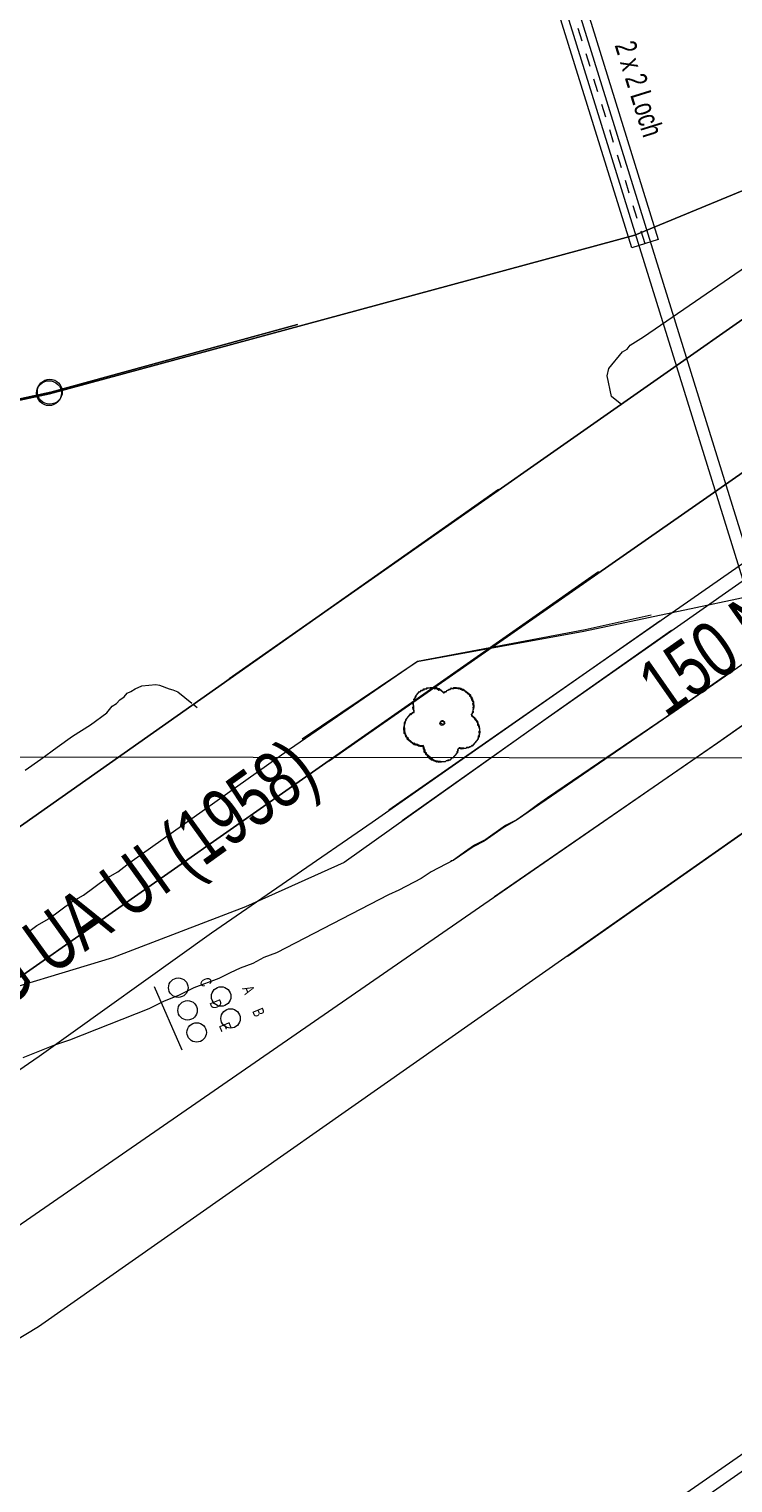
# Model space of a CAD drawing. Header units: metres. Extents: x -740 to 758, y -633 to 854.
# Tile 652 of 656: x 104 to 122, y -141 to -105. Entities that reach past the tile are written whole.
import ezdxf

# ---------------------------------------------------------------- set-up
doc = ezdxf.new("R2010")
doc.units = ezdxf.units.M
doc.header["$MEASUREMENT"] = 0
doc.linetypes.add('333_333', pattern=[0.6656, 0.3328, -0.3328])
for name, color, linetype in [('Gas.LOVION', 7, 'Continuous'), ('Gis.LOVION', 7, 'Continuous'), ('Grundkarte.LOVION', 7, 'Continuous'), ('Strom.LOVION', 7, 'Continuous'), ('Telko.LOVION', 7, 'Continuous'), ('ViewBounds.LOVION', 7, 'Continuous'), ('Wasser.LOVION', 7, 'Continuous')]:
    doc.layers.add(name, color=color, linetype=linetype)
doc.styles.add('ERSTELLTER_STIL_1', font='arial.ttf')

msp = doc.modelspace()

# ---------------------------------------------------------------- linework, layer by layer
at = {"layer": 'Gas.LOVION', "color": 1, "linetype": 'Continuous', "lineweight": 18}
for points in [[(294.203, -4.359), (288.634, -8.612), (288.22, -8.919), (288.066, -9.008), (287.873, -9.145), (287.65, -9.285), (287.287, -9.498), (286.218, -9.454), (284.908, -10.262), (284.489, -10.51), (266.262, -23.449), (250.316, -34.629), (241.461, -40.948), (192.719, -75.358), (149.628, -105.61), (149.061, -106.005), (148.425, -106.452), (147.9, -106.828), (147.208, -107.309), (145.589, -108.428), (141.605, -111.212), (128.564, -120.364), (117.363, -128.227)], [(124.132, -123.463), (117.384, -128.201), (104.094, -137.525), (102.768, -138.319), (101.916, -138.831), (101.749, -138.936), (101.584, -138.908), (99.859, -138.648), (99.694, -138.62), (99.553, -138.693), (98.101, -139.707), (97.422, -140.172)]]:
    msp.add_lwpolyline(points, dxfattribs=at)
at = {"layer": 'Gas.LOVION', "color": 5, "linetype": 'Continuous', "lineweight": 18}
for points in [[(115.531, -126.721), (121.124, -122.864), (160.62, -95.151), (180.371, -81.472), (188.624, -75.95), (195.972, -71.301), (197.304, -73.284), (204.908, -67.93), (205.685, -67.411), (206.003, -67.187)], [(65.428, -161.182), (78.409, -152.627), (96.077, -140.171), (121.132, -122.854), (122.349, -121.997)]]:
    msp.add_lwpolyline(points, dxfattribs=at)
at = {"layer": 'Gis.LOVION', "color": 44, "linetype": 'Continuous', "lineweight": 18}
for points in [[(114.621, -123.012), (114.608, -123.028), (114.611, -123.058), (114.585, -123.09), (114.587, -123.119), (114.482, -123.248), (114.452, -123.251), (114.413, -123.299), (114.384, -123.302), (114.37, -123.318), (114.312, -123.323), (114.299, -123.339), (114.123, -123.357), (114.107, -123.343), (114.078, -123.346), (114.045, -123.32), (114.016, -123.323), (113.984, -123.296), (113.955, -123.299), (113.858, -123.22), (113.855, -123.191), (113.807, -123.151), (113.804, -123.122), (113.772, -123.095), (113.767, -123.037), (113.75, -123.024), (113.742, -122.936), (113.729, -122.952), (113.67, -122.958), (113.654, -122.944), (113.625, -122.947), (113.593, -122.921), (113.563, -122.924), (113.547, -122.91), (113.518, -122.913), (113.341, -122.768), (113.338, -122.739), (113.306, -122.712), (113.301, -122.654), (113.268, -122.627), (113.254, -122.481), (113.267, -122.465), (113.264, -122.436), (113.278, -122.42), (113.272, -122.361), (113.312, -122.313), (113.309, -122.284), (113.414, -122.155), (113.444, -122.152), (113.483, -122.104), (113.513, -122.101), (113.507, -122.043), (113.491, -122.029), (113.485, -121.971), (113.498, -121.955), (113.49, -121.867), (113.503, -121.851), (113.5, -121.822), (113.513, -121.805), (113.51, -121.776), (113.55, -121.728), (113.547, -121.699), (113.64, -121.586), (113.669, -121.583), (113.695, -121.551), (113.724, -121.548), (113.738, -121.532), (113.767, -121.529), (113.78, -121.513), (113.839, -121.508), (113.852, -121.492), (113.969, -121.48), (113.985, -121.493), (114.014, -121.49), (114.03, -121.504), (114.089, -121.498), (114.137, -121.538), (114.166, -121.535), (114.263, -121.614), (114.289, -121.582), (114.319, -121.579), (114.345, -121.547), (114.374, -121.544), (114.387, -121.528), (114.417, -121.525), (114.43, -121.509), (114.606, -121.492), (114.622, -121.505), (114.651, -121.502), (114.667, -121.515), (114.696, -121.512), (114.728, -121.539), (114.758, -121.536), (114.902, -121.655), (114.905, -121.684), (114.937, -121.711), (114.94, -121.74), (114.956, -121.753), (114.959, -121.782), (114.975, -121.796), (114.978, -121.825), (114.994, -121.838), (114.997, -121.867), (114.984, -121.883), (114.987, -121.913), (115.003, -121.926), (115.006, -121.955), (114.992, -121.971), (114.998, -122.03), (114.985, -122.046), (114.988, -122.075), (114.975, -122.091), (114.977, -122.12), (114.951, -122.153), (114.954, -122.182), (115.034, -122.248), (115.037, -122.277), (115.085, -122.317), (115.088, -122.346), (115.104, -122.359), (115.11, -122.418), (115.126, -122.431), (115.129, -122.46), (115.145, -122.474), (115.154, -122.561), (115.14, -122.577), (115.149, -122.665), (115.122, -122.697), (115.125, -122.727), (115.112, -122.743), (115.115, -122.772), (114.97, -122.949), (114.94, -122.952), (114.927, -122.968), (114.898, -122.971), (114.885, -122.987), (114.826, -122.992), (114.813, -123.008), (114.696, -123.02), (114.68, -123.007)], [(114.643, -122.986), (114.616, -123.019), (114.619, -123.048), (114.606, -123.064), (114.609, -123.093), (114.49, -123.238), (114.461, -123.241), (114.421, -123.289), (114.362, -123.295), (114.349, -123.311), (114.32, -123.314), (114.307, -123.33), (114.19, -123.341), (114.174, -123.328), (114.115, -123.334), (114.099, -123.32), (114.07, -123.323), (114.054, -123.31), (114.024, -123.313), (113.831, -123.154), (113.829, -123.125), (113.796, -123.099), (113.791, -123.04), (113.775, -123.027), (113.769, -122.968), (113.753, -122.955), (113.75, -122.926), (113.662, -122.934), (113.646, -122.921), (113.617, -122.924), (113.585, -122.898), (113.555, -122.901), (113.523, -122.874), (113.494, -122.877), (113.382, -122.785), (113.379, -122.755), (113.33, -122.716), (113.328, -122.686), (113.312, -122.673), (113.309, -122.644), (113.293, -122.631), (113.273, -122.426), (113.286, -122.41), (113.283, -122.38), (113.296, -122.364), (113.293, -122.335), (113.32, -122.303), (113.317, -122.274), (113.436, -122.129), (113.465, -122.126), (113.491, -122.094), (113.521, -122.091), (113.498, -121.857), (113.511, -121.841), (113.508, -121.812), (113.535, -121.78), (113.532, -121.75), (113.571, -121.702), (113.568, -121.673), (113.648, -121.576), (113.677, -121.573), (113.703, -121.541), (113.733, -121.538), (113.759, -121.506), (113.818, -121.501), (113.831, -121.485), (114.006, -121.467), (114.023, -121.481), (114.081, -121.475), (114.113, -121.501), (114.142, -121.498), (114.271, -121.604), (114.297, -121.572), (114.327, -121.569), (114.353, -121.537), (114.382, -121.534), (114.396, -121.518), (114.425, -121.515), (114.451, -121.483), (114.467, -121.496), (114.497, -121.493), (114.51, -121.477), (114.568, -121.472), (114.584, -121.485), (114.643, -121.479), (114.659, -121.492), (114.688, -121.489), (114.721, -121.516), (114.75, -121.513), (114.927, -121.658), (114.929, -121.687), (114.962, -121.714), (114.964, -121.743), (114.98, -121.756), (114.986, -121.815), (115.002, -121.828), (115.017, -121.975), (115.003, -121.991), (115.006, -122.02), (114.993, -122.036), (114.999, -122.094), (114.959, -122.143), (114.962, -122.172), (115.058, -122.251), (115.061, -122.28), (115.109, -122.32), (115.115, -122.379), (115.131, -122.392), (115.134, -122.421), (115.15, -122.434), (115.167, -122.61), (115.154, -122.626), (115.157, -122.655), (115.144, -122.671), (115.147, -122.701), (115.12, -122.733), (115.123, -122.762), (114.991, -122.923), (114.962, -122.926), (114.935, -122.958), (114.906, -122.961), (114.893, -122.977), (114.834, -122.982), (114.821, -122.999), (114.763, -123.004), (114.747, -122.991), (114.688, -122.997), (114.672, -122.984)], [(114.274, -122.387), (114.26, -122.403), (114.244, -122.39), (114.231, -122.406), (114.183, -122.366), (114.18, -122.337), (114.193, -122.321), (114.207, -122.305), (114.236, -122.302), (114.284, -122.342), (114.271, -122.358), (114.287, -122.371)]]:
    msp.add_lwpolyline(points, close=True, dxfattribs=at)
msp.add_circle((114.219, -122.371), 0.0539, dxfattribs=at)
at = {"layer": 'Grundkarte.LOVION', "color": 253, "linetype": 'Continuous', "lineweight": 18}
for points in [[(189.881, 20.022), (196.768, 21.523), (196.893, 19.644), (190.178, 13.963), (193.06, 9.87), (207.399, -10.422), (214.854, -21.072), (205.625, -27.649), (192.011, -37.138), (185.236, -41.908), (180.121, -45.512), (184.719, -52.037), (185.37, -52.949), (192.723, -63.461), (193.89, -65.121), (190.879, -67.277), (159.854, -89.433), (146.691, -97.784), (132.998, -104.354), (108.878, -121.254)], [(115.635, -116.505), (103.357, -125.154)], [(110.71, -122.759), (113.594, -120.822), (117.776, -120.059), (122.206, -119.123), (125.19, -118.506), (124.915, -118.71), (122.81, -120.158), (120.043, -122.083), (116.83, -124.289), (116.082, -124.805), (115.775, -124.983), (115.276, -125.328), (114.995, -125.473), (114.497, -125.818), (114.438, -125.823)], [(103.806, -127.622), (103.917, -127.552), (104.055, -127.45), (104.362, -127.272), (104.914, -126.864), (105.221, -126.686), (105.772, -126.277), (106.08, -126.099), (106.382, -125.863), (110.39, -123.018), (113.602, -120.812), (117.81, -120.017), (119.459, -119.649)], [(121.323, -121.181), (120.051, -122.073), (116.864, -124.247), (116.615, -124.419), (116.34, -124.623), (116.09, -124.796), (115.809, -124.941), (115.311, -125.286), (115.029, -125.431), (114.78, -125.603), (114.505, -125.808), (113.942, -126.099), (113.693, -126.271), (113.13, -126.563), (112.875, -126.676), (110.062, -128.134), (109.749, -128.253), (109.467, -128.399), (109.154, -128.518), (108.899, -128.632), (108.618, -128.777), (107.991, -129.016), (107.625, -129.2), (107.226, -129.357), (106.86, -129.54), (104.868, -130.326), (104.496, -130.451), (103.699, -130.766)]]:
    msp.add_lwpolyline(points, dxfattribs=at)
at = {"layer": 'Grundkarte.LOVION', "color": 8, "linetype": 'Continuous', "lineweight": 18}
for points in [[(159.822, -16.551), (172.666, -34.862), (180.121, -45.512), (184.719, -52.037), (181.459, -54.366), (190.879, -67.277), (159.854, -89.433), (146.691, -97.784), (132.998, -104.354), (119.05, -110.122), (104.366, -114.099), (101.036, -114.809)], [(111.385, -123.314), (126.409, -112.831), (138.639, -104.305), (159.854, -89.433), (190.879, -67.277), (193.89, -65.121), (195.606, -67.554), (207.496, -59.18), (220.934, -49.708), (230.338, -43.114), (241.455, -35.288), (245.606, -32.4)], [(111.385, -123.314), (126.409, -112.831), (127.138, -112.73), (130.824, -112.044), (135.416, -111.241), (135.855, -110.902), (137.954, -109.396), (140.59, -107.631), (143.24, -105.717), (147.725, -102.619), (150.683, -100.526), (156.572, -96.374), (161.333, -93.072), (163.719, -91.479), (166.387, -89.74), (168.731, -88.329), (173.27, -86.082), (177.316, -84.238), (182.365, -81.764), (181.873, -79.152), (181.856, -78.977), (181.792, -78.924), (181.78, -78.807)], [(101.036, -114.809), (104.366, -114.099), (119.05, -110.122), (132.998, -104.354), (108.878, -121.254), (132.998, -104.354), (146.691, -97.784), (159.854, -89.433), (138.639, -104.305), (126.409, -112.831), (111.385, -123.314)], [(156.572, -96.374), (150.683, -100.526), (147.725, -102.619), (143.24, -105.717), (140.59, -107.631), (137.954, -109.396), (135.855, -110.902), (133.179, -112.848), (130.576, -114.64), (127.538, -116.828), (124.915, -118.71), (122.81, -120.158), (120.043, -122.083), (116.83, -124.289), (116.082, -124.805), (115.775, -124.983), (115.276, -125.328), (114.995, -125.473), (114.497, -125.818), (114.438, -125.823)], [(118.728, -114.38), (118.471, -114.168), (118.361, -113.647), (118.402, -113.466), (118.745, -113.048), (118.857, -112.978), (118.936, -112.881), (119.27, -112.671), (128.909, -106.054), (130.738, -104.811)], [(75.253, -119.449), (84.69, -118.319), (104.4, -114.057), (110.589, -112.358)], [(110.589, -112.358), (104.4, -114.057), (84.69, -118.319), (75.253, -119.449)], [(103.357, -125.154), (115.635, -116.505), (103.357, -125.154)], [(11.887, -196.549), (60.588, -162.32), (60.528, -162.001), (61.872, -159.121), (61.88, -157.997), (118.141, -118.566)], [(12.23, -196.131), (28.298, -184.836), (59.607, -162.859), (60.528, -162.001), (61.872, -159.121), (61.88, -157.997), (118.141, -118.566)], [(118.141, -118.566), (61.88, -157.997), (61.977, -155.061), (61.637, -155.212), (60.175, -151.75), (60.457, -151.604), (57.491, -147.874), (54.62, -146.322), (53.436, -145.995)], [(121.323, -121.181), (120.051, -122.073), (116.864, -124.247), (116.615, -124.419), (116.34, -124.623), (116.09, -124.796), (115.809, -124.941), (115.311, -125.286), (115.029, -125.431), (114.78, -125.603), (114.505, -125.808), (113.942, -126.099), (113.693, -126.271), (113.13, -126.563), (112.875, -126.676), (110.062, -128.134), (109.749, -128.253), (109.467, -128.399), (109.154, -128.518), (108.899, -128.632), (108.618, -128.777), (107.991, -129.016), (107.625, -129.2), (107.226, -129.357), (106.86, -129.54), (104.868, -130.326), (104.496, -130.451), (103.699, -130.766)], [(103.762, -123.548), (104.149, -123.274), (104.562, -122.967), (104.949, -122.693), (105.395, -122.413), (105.808, -122.106), (105.94, -121.946), (106.051, -121.876), (106.131, -121.779), (106.242, -121.709), (106.321, -121.613), (106.406, -121.575), (106.518, -121.505), (106.688, -121.429), (107.039, -121.395), (107.13, -121.416), (107.375, -121.51), (107.466, -121.531), (107.589, -121.578), (107.942, -121.868)], [(103.762, -123.548), (104.149, -123.274), (104.562, -122.967), (104.949, -122.693), (105.395, -122.413), (105.808, -122.106), (105.94, -121.946), (106.051, -121.876), (106.131, -121.779), (106.242, -121.709), (106.321, -121.613), (106.406, -121.575), (106.518, -121.505), (106.688, -121.429), (107.039, -121.395), (107.13, -121.416), (107.375, -121.51), (107.466, -121.531), (107.589, -121.578), (107.942, -121.868)], [(107.974, -121.895), (108.071, -121.974)], [(134.307, -131.852), (132.097, -133.427), (128.47, -135.94), (124.548, -138.747), (121.616, -140.807), (118.213, -143.179), (113.936, -146.286), (111.189, -148.121), (108.31, -150.117), (105.309, -152.066), (100.671, -155.416), (98.041, -157.239), (95.687, -158.859), (92.19, -161.476), (89.27, -163.653), (85.846, -166.116), (82.946, -168.203), (80.247, -169.915), (76.975, -172.126), (74.51, -173.815), (71.259, -175.936), (68.973, -177.342), (66.64, -178.871), (63.638, -180.819)]]:
    msp.add_lwpolyline(points, dxfattribs=at)
at = {"layer": 'Grundkarte.LOVION', "color": 9, "linetype": 'Continuous', "lineweight": 18}
for centre, radius in [((104.357, -114.085), 0.312), ((104.377, -114.049), 0.313)]:
    msp.add_circle(centre, radius, dxfattribs=at)
at = {"layer": 'Strom.LOVION', "color": 1, "linetype": 'Continuous', "lineweight": 18}
for points in [[(115.789, -98.071), (116.995, -102.401), (122.841, -121.233), (132.792, -134.743), (143.218, -127.561), (155.069, -118.481), (163.128, -113.097), (165.009, -111.924), (170.586, -108.511), (178.52, -102.593), (190.442, -93.787), (193.354, -91.98), (195.905, -90.874), (204.872, -84.485), (205.72, -83.944), (206.392, -83.257), (206.925, -82.511), (207.825, -81.285), (209.395, -79.964), (214.762, -76.513), (217.193, -74.931), (222.22, -71.173), (225.498, -75.833)], [(128.724, -137.564), (132.543, -134.915), (122.573, -121.363), (116.708, -102.489), (115.502, -98.158)]]:
    msp.add_lwpolyline(points, dxfattribs=at)
at = {"layer": 'Strom.LOVION', "color": 7, "linetype": 'Continuous', "lineweight": 13}
msp.add_lwpolyline([(117.11, -102.065), (119.637, -110.227), (118.978, -110.439), (116.435, -102.264)], close=True, dxfattribs=at)
at = {"layer": 'Strom.LOVION', "color": 9, "linetype": '333_333', "lineweight": 18}
msp.add_lwpolyline([(119.308, -110.333), (116.781, -102.171)], dxfattribs=at)
at = {"layer": 'Telko.LOVION', "color": 1, "linetype": 'Continuous', "lineweight": 18}
for points in [[(148.972, -97.236), (148.25, -97.558), (124.403, -117.105), (123.707, -117.395), (123.117, -117.852), (116.88, -122.23), (113.217, -124.82)], [(119.97, -120.042), (116.888, -122.22), (111.762, -125.869), (109.285, -126.983), (105.951, -128.255), (102.406, -129.326), (98.211, -130.105), (91.406, -130.49), (90.687, -130.087), (90.538, -130.826), (88.122, -138.614), (88.395, -139.592), (87.906, -139.728), (81.113, -145.373), (80.616, -145.584), (80.283, -145.956), (73.972, -152.292), (73.47, -152.445), (73.942, -153.344), (82.861, -168.994), (83.36, -169.566)]]:
    msp.add_lwpolyline(points, dxfattribs=at)
at = {"layer": 'Telko.LOVION', "color": 7, "linetype": 'Continuous', "lineweight": 13}
msp.add_lwpolyline([(106.997, -128.98), (107.685, -130.568)], dxfattribs=at)
for centre, radius in [((107.6, -129.008), 0.245), ((108.675, -129.23), 0.244), ((107.833, -129.577), 0.244), ((108.911, -129.781), 0.244), ((108.06, -130.132), 0.244)]:
    msp.add_circle(centre, radius, dxfattribs=at)
at = {"layer": 'ViewBounds.LOVION', "color": 1, "linetype": 'Continuous', "lineweight": 18}
msp.add_lwpolyline([(528.379, 238.399), (527.852, -123.837), (-505.561, -122.336), (-505.035, 239.901)], close=True, dxfattribs=at)
at = {"layer": 'Wasser.LOVION', "color": 150, "linetype": 'Continuous', "lineweight": 18}
for points in [[(112.879, -124.542), (122.135, -118.096), (131.381, -111.694), (136.934, -107.723), (141.721, -104.388), (147.568, -100.255), (153.806, -95.743), (161.668, -90.305), (167.417, -86.226), (173.091, -82.139), (181.95, -76.012), (188.615, -71.178), (192.504, -68.478), (192.758, -68.202), (193.191, -68.396), (196.486, -73.231), (197.126, -74.188), (204.135, -69.395), (205.063, -68.757), (205.617, -68.378), (206.004, -68.104), (206.804, -67.523), (207.358, -67.144), (211.172, -64.436)], [(85.86, -143.593), (86.093, -143.408), (87.863, -142.008), (92.756, -138.545), (97.795, -135.067), (104.109, -130.726), (108.432, -127.628), (112.461, -124.855), (119.681, -119.804)], [(134.722, -132.166), (129.36, -135.971), (125.585, -138.468), (115.695, -145.39), (101.748, -155.251), (100.919, -155.835), (96.596, -158.932), (93.363, -161.229), (90.468, -163.211), (83.624, -168.033), (82.588, -168.77), (74.885, -174.178), (74.085, -174.758), (73.947, -174.861), (71.252, -176.765), (69.062, -179.003), (66.135, -180.206), (58.564, -185.453), (53.827, -188.99), (44.65, -195.34)]]:
    msp.add_lwpolyline(points, dxfattribs=at)

# ---------------------------------------------------------------- texts
at = {"layer": 'Gas.LOVION', "color": 5, "linetype": 'Continuous', "lineweight": 18, "insert": (120.07, -122.594), "char_height": 1.42277, "attachment_point": 7, "rotation": 34.9597, "style": 'ERSTELLTER_STIL_1'}
msp.add_mtext('{\\A1;\\W0.72103x;150 ND ST KA (1977)}', dxfattribs=at)
at = {"layer": 'Strom.LOVION', "color": 1, "linetype": 'Continuous', "lineweight": 18, "insert": (118.535, -105.35), "char_height": 0.53358, "attachment_point": 7, "rotation": 287.2448, "style": 'ERSTELLTER_STIL_1'}
msp.add_mtext('{\\A1;\\W0.71553x;2 x 2 Loch}', dxfattribs=at)
at = {"layer": 'Telko.LOVION', "color": 7, "linetype": 'Continuous', "lineweight": 13, "attachment_point": 7, "style": 'ERSTELLTER_STIL_1'}
for s, insert, char_height, rotation in [('{\\A1;\\W0.71555x;C}', (108.12, -128.829), 0.28191, 292.5876), ('{\\A1;\\W0.71034x;A}', (109.197, -129.028), 0.28191, 292.5876), ('{\\A1;\\W0.71555x;D}', (108.377, -129.383), 0.28191, 292.5876), ('{\\A1;\\W0.71560x;B}', (109.449, -129.595), 0.28191, 292.5876), ('{\\A1;\\W0.71581x;E}', (108.613, -129.959), 0.2819, 292.5827)]:
    msp.add_mtext(s, dxfattribs=dict(at, insert=insert, char_height=char_height, rotation=rotation))
at = {"layer": 'Wasser.LOVION', "color": 150, "linetype": 'Continuous', "lineweight": 18, "insert": (100.273, -132.221), "char_height": 1.42279, "attachment_point": 7, "rotation": 35.6669, "style": 'ERSTELLTER_STIL_1'}
msp.add_mtext('{\\A1;\\W0.71972x;250 GG UA UI (1958)}', dxfattribs=at)

doc.saveas('drawing.dxf')
